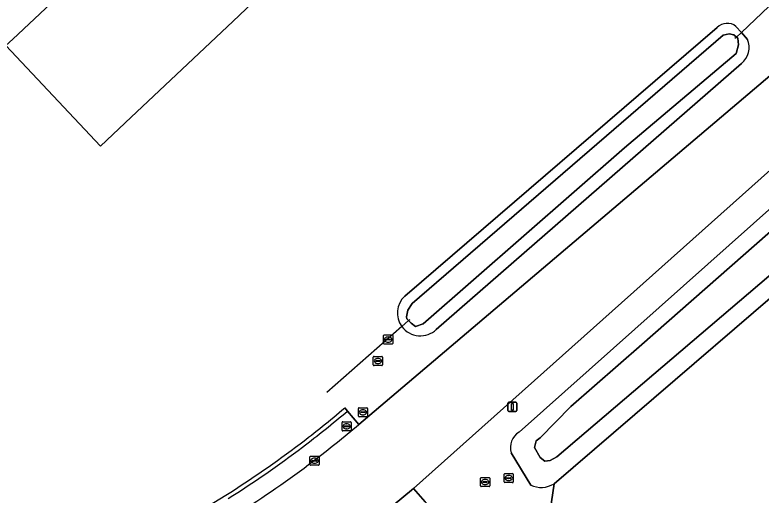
# Model space of a CAD drawing. Extents: x 156141 to 158132, y 385651 to 388333.
# Drawn here: x 156340.7 to 156422.2, y 386873.6 to 386926 of the extents above; entities that cross this region are included whole.
import ezdxf

# ---------------------------------------------------------------- set-up
doc = ezdxf.new("R2010")
doc.units = 0
for name, color, linetype in [('IMGEO_Berm_gesloten', 7, 'Continuous'), ('IMGEO_Duiker', 7, 'Continuous'), ('IMGEO_Gemengd_bos', 7, 'Continuous'), ('IMGEO_Kolk', 7, 'Continuous'), ('IMGEO_Lichtmast', 7, 'Continuous'), ('IMGEO_Loofbos', 7, 'Continuous'), ('IMGEO_Muur', 7, 'Continuous'), ('IMGEO_Oever', 7, 'Continuous'), ('IMGEO_Pand', 7, 'Continuous'), ('IMGEO_Rijbaan_lokaal_gesloten', 7, 'Continuous'), ('IMGEO_Rioolput', 7, 'Continuous'), ('IMGEO_Terreindeel_zand', 7, 'Continuous'), ('IMGEO_Waterloop', 7, 'Continuous')]:
    doc.layers.add(name, color=color, linetype=linetype)

msp = doc.modelspace()

# ---------------------------------------------------------------- linework, layer by layer
at = {"layer": 'IMGEO_Berm_gesloten'}
for points in [[(156378.261, 386881.348), (156377.018, 386882.799)], [(156385.488, 386872.915), (156384.237, 386874.353), (156381.891, 386872.433)]]:
    msp.add_lwpolyline(points, dxfattribs=at)
for centre, radius, start, end in [((156294.029, 386981.215), 128.736, 307.33966, 310.13929), ((156295.191, 386979.481), 128.572, 307.3959, 310.2481), ((156304.317, 386968.322), 112.246, 302.11809, 307.15616), ((156304.865, 386967.529), 113.202, 302.09634, 307.17992)]:
    msp.add_arc(centre, radius, start, end, dxfattribs=at)
at = {"layer": 'IMGEO_Duiker'}
for points in [[(156435.82, 386939.136), (156434.971, 386938.328), (156420.011, 386924.086), (156419.483, 386923.582), (156419.31, 386923.418)], [(156383.807, 386892.756), (156383.693, 386892.656), (156382.954, 386892.008), (156374.758, 386884.817)]]:
    msp.add_lwpolyline(points, dxfattribs=at)
at = {"layer": 'IMGEO_Gemengd_bos'}
msp.add_lwpolyline([(156445.049, 386910.779), (156443.459, 386912.198), (156434.537, 386904.882), (156399.561, 386874.86), (156398.187, 386865.525), (156391.201, 386855.727), (156374.759, 386846.526), (156351.841, 386836.644), (156325.857, 386831.191), (156316.4, 386829.743), (156306.646, 386825.839)], dxfattribs=at)
at = {"layer": 'IMGEO_Kolk'}
for p, q in [((156378.203, 386882.239), (156378.203, 386883.091)), ((156378.278, 386883.165), (156379.13, 386883.165)), ((156378.462, 386882.659), (156378.462, 386882.671)), ((156378.9, 386882.622), (156378.502, 386882.622)), ((156378.505, 386882.708), (156378.903, 386882.708)), ((156378.691, 386882.945), (156378.716, 386882.945)), ((156378.946, 386882.671), (156378.946, 386882.659)), ((156379.204, 386883.091), (156379.204, 386882.239)), ((156379.13, 386882.165), (156378.278, 386882.165)), ((156378.714, 386882.385), (156378.689, 386882.385)), ((156372.917, 386876.954), (156372.917, 386877.806)), ((156372.992, 386877.88), (156373.844, 386877.88)), ((156373.405, 386877.66), (156373.43, 386877.66)), ((156373.918, 386877.806), (156373.918, 386876.954)), ((156373.844, 386876.88), (156372.992, 386876.88)), ((156373.176, 386877.374), (156373.176, 386877.386)), ((156373.614, 386877.337), (156373.216, 386877.337)), ((156373.219, 386877.423), (156373.617, 386877.423)), ((156373.428, 386877.1), (156373.403, 386877.1)), ((156373.66, 386877.386), (156373.66, 386877.374))]:
    msp.add_line(p, q, dxfattribs=at)
for points in [[(156378.203, 386882.239), (156378.203, 386883.091)], [(156378.278, 386883.165), (156379.13, 386883.165)], [(156379.204, 386883.091), (156379.204, 386882.239)], [(156379.13, 386882.165), (156378.278, 386882.165)], [(156372.917, 386876.954), (156372.917, 386877.806)], [(156372.992, 386877.88), (156373.844, 386877.88)], [(156373.918, 386877.806), (156373.918, 386876.954)], [(156373.844, 386876.88), (156372.992, 386876.88)]]:
    msp.add_lwpolyline(points, dxfattribs=at)
for centre, radius, start, end in [((156378.28, 386883.089), 0.0765, 91.55205, 178.44795), ((156378.28, 386883.089), 0.0765, 91.55205, 178.44795), ((156378.502, 386882.668), 0.0403, 85.87752, 175.75265), ((156378.499, 386882.658), 0.0366, 178.93798, 274.71019), ((156378.903, 386882.665), 0.043, 264.86636, 352.45326), ((156378.907, 386882.67), 0.0386, 1.73085, 96.63898), ((156379.128, 386883.089), 0.0765, 1.55205, 88.44795), ((156379.128, 386883.089), 0.0765, 1.55205, 88.44795), ((156378.28, 386882.241), 0.0765, 181.55205, 268.44795), ((156378.28, 386882.241), 0.0765, 181.55205, 268.44795), ((156379.128, 386882.241), 0.0765, 271.55205, 358.44795), ((156379.128, 386882.241), 0.0765, 271.55205, 358.44795), ((156372.994, 386877.804), 0.0765, 91.55205, 178.44795), ((156372.994, 386877.804), 0.0765, 91.55205, 178.44795), ((156373.842, 386877.804), 0.0765, 1.55205, 88.44795), ((156373.842, 386877.804), 0.0765, 1.55205, 88.44795), ((156372.994, 386876.956), 0.0765, 181.55205, 268.44795), ((156372.994, 386876.956), 0.0765, 181.55205, 268.44795), ((156373.216, 386877.383), 0.0403, 85.87752, 175.75265), ((156373.213, 386877.373), 0.0366, 178.93798, 274.71019), ((156373.617, 386877.38), 0.043, 264.86636, 352.45326), ((156373.621, 386877.385), 0.0386, 1.73085, 96.63898), ((156373.842, 386876.956), 0.0765, 271.55205, 358.44795), ((156373.842, 386876.956), 0.0765, 271.55205, 358.44795)]:
    msp.add_arc(centre, radius, start, end, dxfattribs=at)
for centre, major_axis, ratio, start_param, end_param in [((156378.69, 386882.665), (-0.387, 0.002), 0.722429, 4.712389, 7.853982), ((156378.715, 386882.665), (-0.39, 0.002), 0.717154, 1.570796, 4.712389), ((156373.404, 386877.38), (-0.387, 0.002), 0.722429, 4.712389, 7.853982), ((156373.429, 386877.38), (-0.39, 0.002), 0.717154, 1.570796, 4.712389)]:
    msp.add_ellipse(centre, major_axis=major_axis, ratio=ratio, start_param=start_param, end_param=end_param, dxfattribs=at)
at = {"layer": 'IMGEO_Lichtmast'}
for p, q in [((156394.515, 386882.852), (156394.515, 386883.652)), ((156394.515, 386883.652), (156394.515, 386882.852)), ((156394.615, 386883.752), (156395.405, 386883.752)), ((156395.405, 386883.752), (156394.615, 386883.752)), ((156395.505, 386883.652), (156395.505, 386882.852)), ((156395.505, 386882.852), (156395.505, 386883.652)), ((156395.405, 386882.752), (156394.615, 386882.752)), ((156394.615, 386882.752), (156395.405, 386882.752))]:
    msp.add_line(p, q, dxfattribs=at)
msp.add_lwpolyline([(156394.935, 386883.627), (156395.085, 386883.627), (156395.085, 386882.877), (156394.935, 386882.877), (156394.935, 386883.627)], dxfattribs=at)
for centre, start, end in [((156394.615, 386883.652), 90, 180), ((156394.615, 386883.652), 90, 180), ((156395.405, 386883.652), 0, 90), ((156395.405, 386883.652), 360, 90), ((156394.615, 386882.852), 180, 270), ((156394.615, 386882.852), 180, 270), ((156395.405, 386882.852), 270, 0), ((156395.405, 386882.852), 270, 0)]:
    msp.add_arc(centre, 0.1, start, end, dxfattribs=at)
at = {"layer": 'IMGEO_Loofbos'}
msp.add_lwpolyline([(156339.708, 386922.651), (156340.47, 386923.367), (156354.117, 386936.189), (156357.761, 386939.612), (156381.141, 386961.754), (156383.257, 386964.714), (156346.497, 386996.213), (156342.077, 387000), (156333.349, 387008.084), (156316.572, 387022.56), (156303.237, 387033.421), (156294.338, 387041.189), (156295.722, 387043.716), (156333.352, 387010.942), (156348.99, 386998.553), (156384.223, 386968.124), (156384.996, 386969.031), (156370.694, 386981.113), (156365.352, 386985.811)], dxfattribs=at)
at = {"layer": 'IMGEO_Muur'}
msp.add_lwpolyline([(156377.018, 386882.799), (156376.713, 386883.131)], dxfattribs=at)
for centre, radius, start, end in [((156295.624, 386979.246), 125.752, 307.30649, 310.15348), ((156294.029, 386981.215), 128.736, 307.33966, 310.13929), ((156304.984, 386967.359), 110.624, 302.0906, 307.18171), ((156304.317, 386968.322), 112.246, 302.11809, 307.15616), ((156305.151, 386966.519), 109.824, 295.77101, 302.24942)]:
    msp.add_arc(centre, radius, start, end, dxfattribs=at)
at = {"layer": 'IMGEO_Oever'}
for points in [[(156417.365, 386924.618), (156383.284, 386895.338)], [(156420.682, 386923.331), (156420.011, 386924.086), (156419.424, 386924.746)], [(156386.709, 386891.7), (156420.013, 386920.705)], [(156434.537, 386904.882), (156434.906, 386906.629), (156434.154, 386908.182), (156433.532, 386908.795), (156433.015, 386909.304), (156431.913, 386910.222), (156430.937, 386910.767), (156430.233, 386910.858), (156428.992, 386910.043), (156395.751, 386880.498)], [(156399.561, 386874.86), (156434.537, 386904.882)], [(156394.89, 386878.238), (156397.024, 386874.721)]]:
    msp.add_lwpolyline(points, dxfattribs=at)
for points in [[(156383.475, 386893.082), (156383.611, 386893.808), (156384.088, 386894.511), (156418.025, 386923.785), (156418.683, 386923.944), (156419.205, 386923.831), (156419.483, 386923.582), (156419.636, 386923.445), (156419.704, 386922.741), (156419.432, 386921.788), (156407.269, 386911.508), (156385.291, 386892.299), (156384.451, 386892.027), (156383.974, 386892.367), (156383.693, 386892.656), (156383.509, 386892.843)], [(156398.035, 386879.87), (156401.413, 386883.297), (156409.129, 386890.06), (156428.588, 386907.102), (156429.7, 386907.953), (156430.434, 386908.202), (156430.789, 386908.112), (156431.221, 386908.089), (156431.538, 386908.237), (156432.65, 386908.861), (156433.263, 386908.055), (156432.31, 386907.465), (156432.412, 386907.318), (156432.866, 386906.501), (156432.48, 386905.638), (156431.368, 386904.64), (156399.864, 386877.807), (156399.144, 386877.408), (156398.554, 386877.34), (156398.032, 386877.749), (156397.442, 386878.838), (156397.601, 386879.542)]]:
    msp.add_lwpolyline(points, close=True, dxfattribs=at)
for centre, radius, start, end in [((156418.466, 386923.525), 1.552, 51.90677, 135.20779), ((156418.696, 386922.439), 2.177, 307.2214, 24.19331), ((156384.965, 386893.49), 2.498, 132.29105, 216.38999), ((156384.968, 386893.513), 2.514, 216.76985, 313.85189), ((156396.764, 386878.818), 1.962, 121.08904, 197.19993), ((156398.161, 386877.195), 2.723, 245.32182, 300.95028)]:
    msp.add_arc(centre, radius, start, end, dxfattribs=at)
at = {"layer": 'IMGEO_Pand'}
msp.add_lwpolyline([(156368.121, 386928.718), (156362.753, 386934.362), (156357.761, 386939.612), (156354.117, 386936.189), (156340.47, 386923.367), (156339.708, 386922.651), (156350.056, 386911.679), (156353.398, 386914.831), (156364.484, 386925.288)], close=True, dxfattribs=at)
at = {"layer": 'IMGEO_Rijbaan_lokaal_gesloten'}
for points in [[(156381.891, 386872.433), (156384.237, 386874.353), (156430.989, 386916.028), (156437.518, 386921.668), (156451.479, 386933.729), (156517.136, 386990.557), (156567.166, 387034.129), (156573.982, 387040.121)], [(156521.731, 387004.605), (156512.634, 386996.693), (156437.045, 386931.145), (156432.002, 386926.873), (156378.261, 386881.348)]]:
    msp.add_lwpolyline(points, dxfattribs=at)
for centre, radius, start, end in [((156295.191, 386979.481), 128.572, 307.3959, 310.2481), ((156304.865, 386967.529), 113.202, 302.09634, 307.17992)]:
    msp.add_arc(centre, radius, start, end, dxfattribs=at)
at = {"layer": 'IMGEO_Rioolput'}
for p, q in [((156380.958, 386890.17), (156380.958, 386891.022)), ((156381.033, 386891.096), (156381.885, 386891.096)), ((156381.217, 386890.59), (156381.217, 386890.602)), ((156381.26, 386890.639), (156381.658, 386890.639)), ((156381.446, 386890.876), (156381.471, 386890.876)), ((156381.701, 386890.602), (156381.701, 386890.59)), ((156381.959, 386891.022), (156381.959, 386890.17)), ((156381.885, 386890.096), (156381.033, 386890.096)), ((156381.655, 386890.553), (156381.257, 386890.553)), ((156381.469, 386890.316), (156381.444, 386890.316)), ((156379.836, 386887.835), (156379.836, 386888.687)), ((156379.911, 386888.761), (156380.763, 386888.761)), ((156380.095, 386888.255), (156380.095, 386888.267)), ((156380.533, 386888.218), (156380.135, 386888.218)), ((156380.138, 386888.304), (156380.536, 386888.304)), ((156380.324, 386888.541), (156380.349, 386888.541)), ((156380.579, 386888.267), (156380.579, 386888.255)), ((156380.837, 386888.687), (156380.837, 386887.835)), ((156380.763, 386887.761), (156379.911, 386887.761)), ((156380.347, 386887.981), (156380.322, 386887.981)), ((156376.421, 386880.703), (156376.421, 386881.555)), ((156376.496, 386881.629), (156377.348, 386881.629)), ((156376.68, 386881.123), (156376.68, 386881.135)), ((156377.118, 386881.086), (156376.72, 386881.086)), ((156376.723, 386881.172), (156377.121, 386881.172)), ((156376.932, 386880.849), (156376.907, 386880.849)), ((156376.909, 386881.409), (156376.934, 386881.409)), ((156377.164, 386881.135), (156377.164, 386881.123)), ((156377.422, 386881.555), (156377.422, 386880.703)), ((156377.348, 386880.629), (156376.496, 386880.629)), ((156394.19, 386875.989), (156395.042, 386875.989)), ((156391.539, 386874.629), (156391.539, 386875.481)), ((156391.614, 386875.555), (156392.466, 386875.555)), ((156392.027, 386875.335), (156392.052, 386875.335)), ((156392.54, 386875.481), (156392.54, 386874.629)), ((156394.115, 386875.063), (156394.115, 386875.915)), ((156394.374, 386875.483), (156394.374, 386875.495)), ((156394.812, 386875.446), (156394.414, 386875.446)), ((156394.417, 386875.532), (156394.815, 386875.532)), ((156394.626, 386875.209), (156394.601, 386875.209)), ((156394.603, 386875.769), (156394.628, 386875.769)), ((156394.858, 386875.495), (156394.858, 386875.483)), ((156395.116, 386875.915), (156395.116, 386875.063)), ((156392.466, 386874.555), (156391.614, 386874.555)), ((156391.798, 386875.049), (156391.798, 386875.061)), ((156392.236, 386875.012), (156391.838, 386875.012)), ((156391.841, 386875.098), (156392.239, 386875.098)), ((156392.05, 386874.775), (156392.025, 386874.775)), ((156392.282, 386875.061), (156392.282, 386875.049)), ((156395.042, 386874.989), (156394.19, 386874.989))]:
    msp.add_line(p, q, dxfattribs=at)
for points in [[(156380.958, 386890.17), (156380.958, 386891.022)], [(156381.033, 386891.096), (156381.885, 386891.096)], [(156381.959, 386891.022), (156381.959, 386890.17)], [(156381.885, 386890.096), (156381.033, 386890.096)], [(156379.836, 386887.835), (156379.836, 386888.687)], [(156379.911, 386888.761), (156380.763, 386888.761)], [(156380.837, 386888.687), (156380.837, 386887.835)], [(156380.763, 386887.761), (156379.911, 386887.761)], [(156376.421, 386880.703), (156376.421, 386881.555)], [(156376.496, 386881.629), (156377.348, 386881.629)], [(156377.422, 386881.555), (156377.422, 386880.703)], [(156377.348, 386880.629), (156376.496, 386880.629)], [(156394.19, 386875.989), (156395.042, 386875.989)], [(156391.539, 386874.629), (156391.539, 386875.481)], [(156391.614, 386875.555), (156392.466, 386875.555)], [(156392.54, 386875.481), (156392.54, 386874.629)], [(156394.115, 386875.063), (156394.115, 386875.915)], [(156395.116, 386875.915), (156395.116, 386875.063)], [(156392.466, 386874.555), (156391.614, 386874.555)], [(156395.042, 386874.989), (156394.19, 386874.989)]]:
    msp.add_lwpolyline(points, dxfattribs=at)
for centre, radius, start, end in [((156381.035, 386891.02), 0.0765, 91.55205, 178.44795), ((156381.035, 386891.02), 0.0765, 91.55205, 178.44795), ((156381.257, 386890.599), 0.0403, 85.87752, 175.75265), ((156381.662, 386890.601), 0.0386, 1.73085, 96.63898), ((156381.883, 386891.02), 0.0765, 1.55205, 88.44795), ((156381.883, 386891.02), 0.0765, 1.55205, 88.44795), ((156381.035, 386890.172), 0.0765, 181.55205, 268.44795), ((156381.035, 386890.172), 0.0765, 181.55205, 268.44795), ((156381.254, 386890.589), 0.0366, 178.93798, 274.71019), ((156381.658, 386890.596), 0.043, 264.86636, 352.45326), ((156381.883, 386890.172), 0.0765, 271.55205, 358.44795), ((156381.883, 386890.172), 0.0765, 271.55205, 358.44795), ((156379.913, 386888.685), 0.0765, 91.55205, 178.44795), ((156379.913, 386888.685), 0.0765, 91.55205, 178.44795), ((156380.135, 386888.264), 0.0403, 85.87752, 175.75265), ((156380.132, 386888.254), 0.0366, 178.93798, 274.71019), ((156380.536, 386888.261), 0.043, 264.86636, 352.45326), ((156380.54, 386888.266), 0.0386, 1.73085, 96.63898), ((156380.761, 386888.685), 0.0765, 1.55205, 88.44795), ((156380.761, 386888.685), 0.0765, 1.55205, 88.44795), ((156379.913, 386887.837), 0.0765, 181.55205, 268.44795), ((156379.913, 386887.837), 0.0765, 181.55205, 268.44795), ((156380.761, 386887.837), 0.0765, 271.55205, 358.44795), ((156380.761, 386887.837), 0.0765, 271.55205, 358.44795), ((156376.498, 386881.553), 0.0765, 91.55205, 178.44795), ((156376.498, 386881.553), 0.0765, 91.55205, 178.44795), ((156376.72, 386881.132), 0.0403, 85.87752, 175.75265), ((156376.717, 386881.122), 0.0366, 178.93798, 274.71019), ((156377.121, 386881.129), 0.043, 264.86636, 352.45326), ((156377.125, 386881.134), 0.0386, 1.73085, 96.63898), ((156377.346, 386881.553), 0.0765, 1.55205, 88.44795), ((156377.346, 386881.553), 0.0765, 1.55205, 88.44795), ((156376.498, 386880.705), 0.0765, 181.55205, 268.44795), ((156376.498, 386880.705), 0.0765, 181.55205, 268.44795), ((156377.346, 386880.705), 0.0765, 271.55205, 358.44795), ((156377.346, 386880.705), 0.0765, 271.55205, 358.44795), ((156394.192, 386875.913), 0.0765, 91.55205, 178.44795), ((156394.192, 386875.913), 0.0765, 91.55205, 178.44795), ((156395.04, 386875.913), 0.0765, 1.55205, 88.44795), ((156395.04, 386875.913), 0.0765, 1.55205, 88.44795), ((156391.616, 386875.479), 0.0765, 91.55205, 178.44795), ((156391.616, 386875.479), 0.0765, 91.55205, 178.44795), ((156392.464, 386875.479), 0.0765, 1.55205, 88.44795), ((156392.464, 386875.479), 0.0765, 1.55205, 88.44795), ((156394.414, 386875.492), 0.0403, 85.87752, 175.75265), ((156394.411, 386875.482), 0.0366, 178.93798, 274.71019), ((156394.815, 386875.489), 0.043, 264.86636, 352.45326), ((156394.819, 386875.494), 0.0386, 1.73085, 96.63898), ((156391.616, 386874.631), 0.0765, 181.55205, 268.44795), ((156391.616, 386874.631), 0.0765, 181.55205, 268.44795), ((156391.838, 386875.058), 0.0403, 85.87752, 175.75265), ((156391.835, 386875.048), 0.0366, 178.93798, 274.71019), ((156392.239, 386875.055), 0.043, 264.86636, 352.45326), ((156392.243, 386875.06), 0.0386, 1.73085, 96.63898), ((156392.464, 386874.631), 0.0765, 271.55205, 358.44795), ((156392.464, 386874.631), 0.0765, 271.55205, 358.44795), ((156394.192, 386875.065), 0.0765, 181.55205, 268.44795), ((156394.192, 386875.065), 0.0765, 181.55205, 268.44795), ((156395.04, 386875.065), 0.0765, 271.55205, 358.44795), ((156395.04, 386875.065), 0.0765, 271.55205, 358.44795)]:
    msp.add_arc(centre, radius, start, end, dxfattribs=at)
for centre, major_axis, ratio, start_param, end_param in [((156381.445, 386890.596), (-0.387, 0.002), 0.722429, 4.712389, 7.853982), ((156381.47, 386890.596), (-0.39, 0.002), 0.717154, 1.570796, 4.712389), ((156380.323, 386888.261), (-0.387, 0.002), 0.722429, 4.712389, 7.853982), ((156380.348, 386888.261), (-0.39, 0.002), 0.717154, 1.570796, 4.712389), ((156376.908, 386881.129), (-0.387, 0.002), 0.722429, 4.712389, 7.853982), ((156376.933, 386881.129), (-0.39, 0.002), 0.717154, 1.570796, 4.712389), ((156392.026, 386875.055), (-0.387, 0.002), 0.722429, 4.712389, 7.853982), ((156392.051, 386875.055), (-0.39, 0.002), 0.717154, 1.570796, 4.712389), ((156394.602, 386875.489), (-0.387, 0.002), 0.722429, 4.712389, 7.853982), ((156394.627, 386875.489), (-0.39, 0.002), 0.717154, 1.570796, 4.712389)]:
    msp.add_ellipse(centre, major_axis=major_axis, ratio=ratio, start_param=start_param, end_param=end_param, dxfattribs=at)
at = {"layer": 'IMGEO_Terreindeel_zand'}
for points in [[(156376.713, 386883.131), (156377.018, 386882.799), (156378.261, 386881.348), (156432.002, 386926.873), (156424.501, 386933.265), (156421.934, 386935.453), (156419.754, 386933.006), (156415.223, 386936.954), (156412.53, 386933.565), (156386.556, 386956.891), (156362.753, 386934.362), (156368.121, 386928.718), (156364.484, 386925.288), (156353.398, 386914.831), (156350.056, 386911.679), (156339.708, 386922.651)], [(156383.284, 386895.338), (156417.365, 386924.618)], [(156419.424, 386924.746), (156420.011, 386924.086), (156420.682, 386923.331)], [(156395.751, 386880.498), (156428.992, 386910.043), (156430.233, 386910.858), (156430.937, 386910.767), (156431.913, 386910.222), (156433.015, 386909.304), (156433.532, 386908.795), (156434.154, 386908.182), (156434.906, 386906.629), (156434.537, 386904.882), (156443.459, 386912.198), (156445.483, 386914.469), (156437.518, 386921.668), (156430.989, 386916.028), (156384.237, 386874.353), (156385.488, 386872.915), (156385.773, 386872.568), (156383.389, 386870.596)], [(156420.013, 386920.705), (156386.709, 386891.7)], [(156397.024, 386874.721), (156394.89, 386878.238)], [(156391.201, 386855.727), (156398.187, 386865.525), (156399.561, 386874.86)]]:
    msp.add_lwpolyline(points, dxfattribs=at)
for centre, radius, start, end in [((156418.466, 386923.525), 1.552, 51.90677, 135.20779), ((156418.696, 386922.439), 2.177, 307.2214, 24.19331), ((156384.965, 386893.49), 2.498, 132.29105, 216.38999), ((156384.968, 386893.513), 2.514, 216.76985, 313.85189), ((156295.624, 386979.246), 125.752, 307.30649, 310.15348), ((156396.764, 386878.818), 1.962, 121.08904, 197.19993), ((156304.984, 386967.359), 110.624, 302.0906, 307.18171), ((156398.161, 386877.195), 2.723, 245.32182, 300.95028), ((156305.151, 386966.519), 109.824, 295.77101, 302.24942)]:
    msp.add_arc(centre, radius, start, end, dxfattribs=at)
at = {"layer": 'IMGEO_Waterloop'}
for points in [[(156383.475, 386893.082), (156383.509, 386892.843), (156383.693, 386892.656), (156383.974, 386892.367), (156384.451, 386892.027), (156385.291, 386892.299), (156407.269, 386911.508), (156419.432, 386921.788), (156419.704, 386922.741), (156419.636, 386923.445), (156419.483, 386923.582), (156419.205, 386923.831), (156418.683, 386923.944), (156418.025, 386923.785), (156384.088, 386894.511), (156383.611, 386893.808)], [(156398.035, 386879.87), (156397.601, 386879.542), (156397.442, 386878.838), (156398.032, 386877.749), (156398.554, 386877.34), (156399.144, 386877.408), (156399.864, 386877.807), (156431.368, 386904.64), (156432.48, 386905.638), (156432.866, 386906.501), (156432.412, 386907.318), (156432.31, 386907.465), (156433.263, 386908.055), (156432.65, 386908.861), (156431.538, 386908.237), (156431.221, 386908.089), (156430.789, 386908.112), (156430.434, 386908.202), (156429.7, 386907.953), (156428.588, 386907.102), (156409.129, 386890.06), (156401.413, 386883.297)]]:
    msp.add_lwpolyline(points, close=True, dxfattribs=at)

doc.saveas('drawing.dxf')
